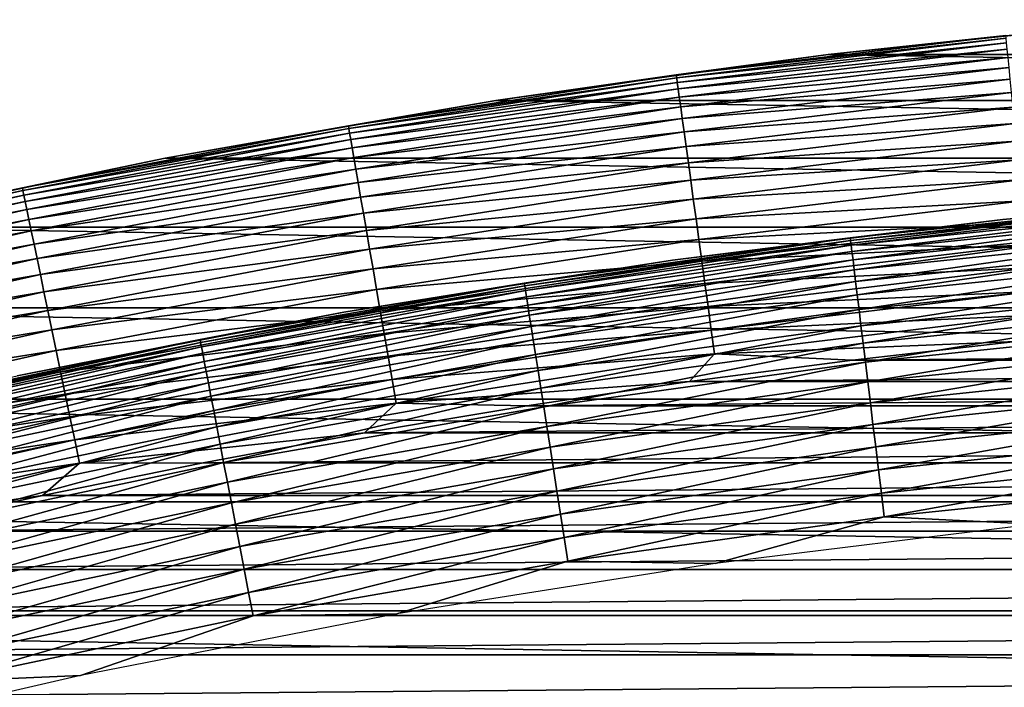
# Model space of a CAD drawing. Header units: millimetres. Extents: x -161 to 161, y -94 to 1149.
# Tile 537 of 656: x 68.53 to 71.75, y -28.1 to -25.92. Entities that reach past the tile are written whole.
import ezdxf

# ---------------------------------------------------------------- set-up
doc = ezdxf.new("R2010")
doc.units = ezdxf.units.MM
doc.header["$LTSCALE"] = 81.481481
for name, color, linetype in [('425', 7, 'CONTINUOUS'), ('426', 7, 'CONTINUOUS'), ('427', 7, 'CONTINUOUS'), ('429', 7, 'CONTINUOUS'), ('430', 7, 'CONTINUOUS')]:
    doc.layers.add(name, color=color, linetype=linetype)

msp = doc.modelspace()

# ---------------------------------------------------------------- linework, layer by layer
at = {"layer": '425', "linetype": 'CONTINUOUS'}
for points in [[(71.7868, -26.9685, -46.2096), (71.2531, -27.0294, -46.2096), (78.2132, -26.9685, -46.2096), (71.7868, -26.9685, -46.2096)], [(78.2132, -26.9685, -46.2096), (71.2531, -27.0294, -46.2096), (78.747, -27.0294, -46.2096), (78.2132, -26.9685, -46.2096)], [(71.2531, -27.0294, -46.2096), (70.7202, -27.0995, -46.2096), (78.747, -27.0294, -46.2096), (71.2531, -27.0294, -46.2096)], [(78.747, -27.0294, -46.2096), (70.7202, -27.0995, -46.2096), (79.2799, -27.0995, -46.2096), (78.747, -27.0294, -46.2096)], [(70.7202, -27.0995, -46.2096), (70.1886, -27.179, -46.2096), (79.2799, -27.0995, -46.2096), (70.7202, -27.0995, -46.2096)], [(79.2799, -27.0995, -46.2096), (70.1886, -27.179, -46.2096), (79.8114, -27.179, -46.2096), (79.2799, -27.0995, -46.2096)], [(70.1886, -27.179, -46.2096), (69.6589, -27.2675, -46.2096), (79.8114, -27.179, -46.2096), (70.1886, -27.179, -46.2096)], [(79.8114, -27.179, -46.2096), (69.6589, -27.2675, -46.2096), (80.3411, -27.2675, -46.2096), (79.8114, -27.179, -46.2096)], [(69.6589, -27.2675, -46.2096), (69.1315, -27.3652, -46.2096), (80.3411, -27.2675, -46.2096), (69.6589, -27.2675, -46.2096)], [(80.3411, -27.2675, -46.2096), (69.1315, -27.3652, -46.2096), (80.8685, -27.3652, -46.2096), (80.3411, -27.2675, -46.2096)], [(69.1315, -27.3652, -46.2096), (68.6069, -27.4719, -46.2096), (80.8685, -27.3652, -46.2096), (69.1315, -27.3652, -46.2096)], [(80.8685, -27.3652, -46.2096), (68.6069, -27.4719, -46.2096), (81.3932, -27.4719, -46.2096), (80.8685, -27.3652, -46.2096)], [(68.6069, -27.4719, -46.2096), (68.0837, -27.588, -46.2096), (81.3932, -27.4719, -46.2096), (68.6069, -27.4719, -46.2096)], [(81.3932, -27.4719, -46.2096), (68.0837, -27.588, -46.2096), (81.9163, -27.588, -46.2096), (81.3932, -27.4719, -46.2096)], [(68.0837, -27.588, -46.2096), (67.5618, -27.7134, -46.2096), (81.9163, -27.588, -46.2096), (68.0837, -27.588, -46.2096)], [(81.9163, -27.588, -46.2096), (67.5618, -27.7134, -46.2096), (82.4383, -27.7134, -46.2096), (81.9163, -27.588, -46.2096)], [(67.5618, -27.7134, -46.2096), (67.0416, -27.848, -46.2096), (82.4383, -27.7134, -46.2096), (67.5618, -27.7134, -46.2096)], [(82.4383, -27.7134, -46.2096), (67.0416, -27.848, -46.2096), (82.9584, -27.848, -46.2096), (82.4383, -27.7134, -46.2096)], [(67.0416, -27.848, -46.2096), (66.5236, -27.9916, -46.2096), (82.9584, -27.848, -46.2096), (67.0416, -27.848, -46.2096)], [(82.9584, -27.848, -46.2096), (66.5236, -27.9916, -46.2096), (83.4764, -27.9916, -46.2096), (82.9584, -27.848, -46.2096)], [(66.5236, -27.9916, -46.2096), (66.0083, -28.1442, -46.2096), (83.4764, -27.9916, -46.2096), (66.5236, -27.9916, -46.2096)], [(83.4764, -27.9916, -46.2096), (66.0083, -28.1442, -46.2096), (83.9917, -28.1442, -46.2096), (83.4764, -27.9916, -46.2096)]]:
    msp.add_3dface(points, dxfattribs=at)
at = {"layer": '426', "linetype": 'CONTINUOUS'}
for points in [[(72.2627, -25.9182, -66.2096), (78.8266, -26.0315, -66.2096), (71.1734, -26.0315, -66.2096), (72.2627, -25.9182, -66.2096)], [(71.1734, -26.0315, -66.2096), (79.9128, -26.1825, -66.2096), (70.0872, -26.1825, -66.2096), (71.1734, -26.0315, -66.2096)], [(78.8266, -26.0315, -66.2096), (79.9128, -26.1825, -66.2096), (71.1734, -26.0315, -66.2096), (78.8266, -26.0315, -66.2096)], [(70.0872, -26.1825, -66.2096), (80.9927, -26.3707, -66.2096), (69.0073, -26.3707, -66.2096), (70.0872, -26.1825, -66.2096)], [(79.9128, -26.1825, -66.2096), (80.9927, -26.3707, -66.2096), (70.0872, -26.1825, -66.2096), (79.9128, -26.1825, -66.2096)], [(69.0073, -26.3707, -66.2096), (82.0646, -26.596, -66.2096), (67.9354, -26.596, -66.2096), (69.0073, -26.3707, -66.2096)], [(80.9927, -26.3707, -66.2096), (82.0646, -26.596, -66.2096), (69.0073, -26.3707, -66.2096), (80.9927, -26.3707, -66.2096)], [(67.9354, -26.596, -66.2096), (83.1295, -26.8585, -66.2096), (66.8705, -26.8585, -66.2096), (67.9354, -26.596, -66.2096)], [(82.0646, -26.596, -66.2096), (83.1295, -26.8585, -66.2096), (67.9354, -26.596, -66.2096), (82.0646, -26.596, -66.2096)], [(66.8705, -26.8585, -66.2096), (84.1838, -27.1572, -66.2096), (65.8162, -27.1572, -66.2096), (66.8705, -26.8585, -66.2096)], [(83.1295, -26.8585, -66.2096), (84.1838, -27.1572, -66.2096), (66.8705, -26.8585, -66.2096), (83.1295, -26.8585, -66.2096)], [(65.8162, -27.1572, -66.2096), (85.227, -27.4923, -66.2096), (64.773, -27.4923, -66.2096), (65.8162, -27.1572, -66.2096)], [(84.1838, -27.1572, -66.2096), (85.227, -27.4923, -66.2096), (65.8162, -27.1572, -66.2096), (84.1838, -27.1572, -66.2096)], [(64.773, -27.4923, -66.2096), (86.2591, -27.8634, -66.2096), (63.7409, -27.8634, -66.2096), (64.773, -27.4923, -66.2096)], [(85.227, -27.4923, -66.2096), (86.2591, -27.8634, -66.2096), (64.773, -27.4923, -66.2096), (85.227, -27.4923, -66.2096)], [(63.7409, -27.8634, -66.2096), (87.2765, -28.2695, -66.2096), (62.7235, -28.2695, -66.2096), (63.7409, -27.8634, -66.2096)], [(86.2591, -27.8634, -66.2096), (87.2765, -28.2695, -66.2096), (63.7409, -27.8634, -66.2096), (86.2591, -27.8634, -66.2096)]]:
    msp.add_3dface(points, dxfattribs=at)
at = {"layer": '427', "linetype": 'CONTINUOUS'}
for points in [[(72.2631, -25.9182, -47.2096), (71.1734, -26.0315, -66.2096), (71.173, -26.0315, -47.2096), (72.2631, -25.9182, -47.2096)], [(72.2627, -25.9182, -66.2096), (71.1734, -26.0315, -66.2096), (72.2631, -25.9182, -47.2096), (72.2627, -25.9182, -66.2096)], [(71.1734, -26.0315, -66.2096), (70.0872, -26.1825, -66.2096), (71.173, -26.0315, -47.2096), (71.1734, -26.0315, -66.2096)], [(71.173, -26.0315, -47.2096), (70.0872, -26.1825, -66.2096), (70.0873, -26.1824, -47.2096), (71.173, -26.0315, -47.2096)], [(70.0872, -26.1825, -66.2096), (69.0073, -26.3707, -66.2096), (70.0873, -26.1824, -47.2096), (70.0872, -26.1825, -66.2096)], [(70.0873, -26.1824, -47.2096), (69.0073, -26.3707, -66.2096), (69.0076, -26.3706, -47.2096), (70.0873, -26.1824, -47.2096)], [(69.0076, -26.3706, -47.2096), (67.9354, -26.596, -66.2096), (67.935, -26.596, -47.2096), (69.0076, -26.3706, -47.2096)], [(69.0073, -26.3707, -66.2096), (67.9354, -26.596, -66.2096), (69.0076, -26.3706, -47.2096), (69.0073, -26.3707, -66.2096)]]:
    msp.add_3dface(points, dxfattribs=at)
at = {"layer": '429', "linetype": 'CONTINUOUS'}
for points in [[(72.2631, -25.9182, -47.2096), (71.173, -26.0315, -47.2096), (71.7534, -25.9694, -47.1325), (72.2631, -25.9182, -47.2096)], [(71.173, -26.0315, -47.2096), (70.6771, -26.0987, -47.1325), (71.7534, -25.9694, -47.1325), (71.173, -26.0315, -47.2096)], [(70.6771, -26.0987, -47.1325), (71.7544, -25.9785, -47.0544), (71.7534, -25.9694, -47.1325), (70.6771, -26.0987, -47.1325)], [(70.6784, -26.1077, -47.0544), (71.7544, -25.9785, -47.0544), (70.6771, -26.0987, -47.1325), (70.6784, -26.1077, -47.0544)], [(70.6784, -26.1077, -47.0544), (71.7559, -25.9937, -46.9773), (71.7544, -25.9785, -47.0544), (70.6784, -26.1077, -47.0544)], [(70.6804, -26.1228, -46.9773), (71.7559, -25.9937, -46.9773), (70.6784, -26.1077, -47.0544), (70.6804, -26.1228, -46.9773)], [(70.6804, -26.1228, -46.9773), (71.7581, -26.0148, -46.9017), (71.7559, -25.9937, -46.9773), (70.6804, -26.1228, -46.9773)], [(70.6833, -26.1438, -46.9017), (71.7581, -26.0148, -46.9017), (70.6804, -26.1228, -46.9773), (70.6833, -26.1438, -46.9017)], [(70.6833, -26.1438, -46.9017), (71.7609, -26.0418, -46.8279), (71.7581, -26.0148, -46.9017), (70.6833, -26.1438, -46.9017)], [(71.173, -26.0315, -47.2096), (70.0873, -26.1824, -47.2096), (70.6771, -26.0987, -47.1325), (71.173, -26.0315, -47.2096)], [(70.687, -26.1707, -46.8279), (71.7609, -26.0418, -46.8279), (70.6833, -26.1438, -46.9017), (70.687, -26.1707, -46.8279)], [(70.687, -26.1707, -46.8279), (71.7642, -26.0744, -46.7565), (71.7609, -26.0418, -46.8279), (70.687, -26.1707, -46.8279)], [(70.6915, -26.2032, -46.7565), (71.7642, -26.0744, -46.7565), (70.687, -26.1707, -46.8279), (70.6915, -26.2032, -46.7565)], [(70.6915, -26.2032, -46.7565), (71.7681, -26.1126, -46.6879), (71.7642, -26.0744, -46.7565), (70.6915, -26.2032, -46.7565)], [(70.0873, -26.1824, -47.2096), (69.6059, -26.2646, -47.1325), (70.6771, -26.0987, -47.1325), (70.0873, -26.1824, -47.2096)], [(69.6059, -26.2646, -47.1325), (70.6784, -26.1077, -47.0544), (70.6771, -26.0987, -47.1325), (69.6059, -26.2646, -47.1325)], [(69.6074, -26.2736, -47.0544), (70.6784, -26.1077, -47.0544), (69.6059, -26.2646, -47.1325), (69.6074, -26.2736, -47.0544)], [(69.6074, -26.2736, -47.0544), (70.6804, -26.1228, -46.9773), (70.6784, -26.1077, -47.0544), (69.6074, -26.2736, -47.0544)], [(70.6967, -26.2412, -46.6879), (71.7681, -26.1126, -46.6879), (70.6915, -26.2032, -46.7565), (70.6967, -26.2412, -46.6879)], [(70.6967, -26.2412, -46.6879), (71.7726, -26.1559, -46.6225), (71.7681, -26.1126, -46.6879), (70.6967, -26.2412, -46.6879)], [(69.61, -26.2886, -46.9773), (70.6804, -26.1228, -46.9773), (69.6074, -26.2736, -47.0544), (69.61, -26.2886, -46.9773)], [(69.61, -26.2886, -46.9773), (70.6833, -26.1438, -46.9017), (70.6804, -26.1228, -46.9773), (69.61, -26.2886, -46.9773)], [(69.6136, -26.3095, -46.9017), (70.6833, -26.1438, -46.9017), (69.61, -26.2886, -46.9773), (69.6136, -26.3095, -46.9017)], [(69.6136, -26.3095, -46.9017), (70.687, -26.1707, -46.8279), (70.6833, -26.1438, -46.9017), (69.6136, -26.3095, -46.9017)], [(69.6182, -26.3363, -46.8279), (70.687, -26.1707, -46.8279), (69.6136, -26.3095, -46.9017), (69.6182, -26.3363, -46.8279)], [(69.6182, -26.3363, -46.8279), (70.6915, -26.2032, -46.7565), (70.687, -26.1707, -46.8279), (69.6182, -26.3363, -46.8279)], [(70.7026, -26.2844, -46.6225), (71.7726, -26.1559, -46.6225), (70.6967, -26.2412, -46.6879), (70.7026, -26.2844, -46.6225)], [(70.7026, -26.2844, -46.6225), (71.7776, -26.2043, -46.5607), (71.7726, -26.1559, -46.6225), (70.7026, -26.2844, -46.6225)], [(70.0873, -26.1824, -47.2096), (69.0076, -26.3706, -47.2096), (69.6059, -26.2646, -47.1325), (70.0873, -26.1824, -47.2096)], [(69.6238, -26.3686, -46.7565), (70.6915, -26.2032, -46.7565), (69.6182, -26.3363, -46.8279), (69.6238, -26.3686, -46.7565)], [(69.6238, -26.3686, -46.7565), (70.6967, -26.2412, -46.6879), (70.6915, -26.2032, -46.7565), (69.6238, -26.3686, -46.7565)], [(70.7093, -26.3326, -46.5607), (71.7776, -26.2043, -46.5607), (70.7026, -26.2844, -46.6225), (70.7093, -26.3326, -46.5607)], [(70.7093, -26.3326, -46.5607), (71.783, -26.2573, -46.5029), (71.7776, -26.2043, -46.5607), (70.7093, -26.3326, -46.5607)], [(69.6303, -26.4064, -46.6879), (70.6967, -26.2412, -46.6879), (69.6238, -26.3686, -46.7565), (69.6303, -26.4064, -46.6879)], [(69.6303, -26.4064, -46.6879), (70.7026, -26.2844, -46.6225), (70.6967, -26.2412, -46.6879), (69.6303, -26.4064, -46.6879)], [(69.0076, -26.3706, -47.2096), (68.5409, -26.467, -47.1325), (69.6059, -26.2646, -47.1325), (69.0076, -26.3706, -47.2096)], [(68.5409, -26.467, -47.1325), (69.6074, -26.2736, -47.0544), (69.6059, -26.2646, -47.1325), (68.5409, -26.467, -47.1325)], [(68.5427, -26.4759, -47.0544), (69.6074, -26.2736, -47.0544), (68.5409, -26.467, -47.1325), (68.5427, -26.4759, -47.0544)], [(68.5427, -26.4759, -47.0544), (69.61, -26.2886, -46.9773), (69.6074, -26.2736, -47.0544), (68.5427, -26.4759, -47.0544)], [(70.7165, -26.3854, -46.5029), (71.783, -26.2573, -46.5029), (70.7093, -26.3326, -46.5607), (70.7165, -26.3854, -46.5029)], [(70.7165, -26.3854, -46.5029), (71.7889, -26.3147, -46.4496), (71.783, -26.2573, -46.5029), (70.7165, -26.3854, -46.5029)], [(68.5458, -26.4908, -46.9773), (69.61, -26.2886, -46.9773), (68.5427, -26.4759, -47.0544), (68.5458, -26.4908, -46.9773)], [(68.5458, -26.4908, -46.9773), (69.6136, -26.3095, -46.9017), (69.61, -26.2886, -46.9773), (68.5458, -26.4908, -46.9773)], [(68.5502, -26.5116, -46.9017), (69.6136, -26.3095, -46.9017), (68.5458, -26.4908, -46.9773), (68.5502, -26.5116, -46.9017)], [(68.5502, -26.5116, -46.9017), (69.6182, -26.3363, -46.8279), (69.6136, -26.3095, -46.9017), (68.5502, -26.5116, -46.9017)], [(69.6377, -26.4494, -46.6225), (70.7026, -26.2844, -46.6225), (69.6303, -26.4064, -46.6879), (69.6377, -26.4494, -46.6225)], [(69.6377, -26.4494, -46.6225), (70.7093, -26.3326, -46.5607), (70.7026, -26.2844, -46.6225), (69.6377, -26.4494, -46.6225)], [(68.5557, -26.5382, -46.8279), (69.6182, -26.3363, -46.8279), (68.5502, -26.5116, -46.9017), (68.5557, -26.5382, -46.8279)], [(68.5557, -26.5382, -46.8279), (69.6238, -26.3686, -46.7565), (69.6182, -26.3363, -46.8279), (68.5557, -26.5382, -46.8279)], [(69.646, -26.4973, -46.5607), (70.7093, -26.3326, -46.5607), (69.6377, -26.4494, -46.6225), (69.646, -26.4973, -46.5607)], [(69.646, -26.4973, -46.5607), (70.7165, -26.3854, -46.5029), (70.7093, -26.3326, -46.5607), (69.646, -26.4973, -46.5607)], [(70.7244, -26.4425, -46.4496), (71.7889, -26.3147, -46.4496), (70.7165, -26.3854, -46.5029), (70.7244, -26.4425, -46.4496)], [(70.7244, -26.4425, -46.4496), (71.7952, -26.3761, -46.4009), (71.7889, -26.3147, -46.4496), (70.7244, -26.4425, -46.4496)], [(69.0076, -26.3706, -47.2096), (67.935, -26.596, -47.2096), (68.5409, -26.467, -47.1325), (69.0076, -26.3706, -47.2096)], [(68.5624, -26.5703, -46.7565), (69.6238, -26.3686, -46.7565), (68.5557, -26.5382, -46.8279), (68.5624, -26.5703, -46.7565)], [(68.5624, -26.5703, -46.7565), (69.6303, -26.4064, -46.6879), (69.6238, -26.3686, -46.7565), (68.5624, -26.5703, -46.7565)], [(68.5702, -26.6079, -46.6879), (69.6303, -26.4064, -46.6879), (68.5624, -26.5703, -46.7565), (68.5702, -26.6079, -46.6879)], [(68.5702, -26.6079, -46.6879), (69.6377, -26.4494, -46.6225), (69.6303, -26.4064, -46.6879), (68.5702, -26.6079, -46.6879)], [(69.655, -26.5498, -46.5029), (70.7165, -26.3854, -46.5029), (69.646, -26.4973, -46.5607), (69.655, -26.5498, -46.5029)], [(69.655, -26.5498, -46.5029), (70.7244, -26.4425, -46.4496), (70.7165, -26.3854, -46.5029), (69.655, -26.5498, -46.5029)], [(70.7328, -26.5037, -46.4009), (71.7952, -26.3761, -46.4009), (70.7244, -26.4425, -46.4496), (70.7328, -26.5037, -46.4009)], [(70.7328, -26.5037, -46.4009), (71.8019, -26.4411, -46.3572), (71.7952, -26.3761, -46.4009), (70.7328, -26.5037, -46.4009)], [(67.935, -26.596, -47.2096), (67.4834, -26.7056, -47.1325), (68.5409, -26.467, -47.1325), (67.935, -26.596, -47.2096)], [(67.4834, -26.7056, -47.1325), (68.5427, -26.4759, -47.0544), (68.5409, -26.467, -47.1325), (67.4834, -26.7056, -47.1325)], [(68.579, -26.6506, -46.6225), (69.6377, -26.4494, -46.6225), (68.5702, -26.6079, -46.6879), (68.579, -26.6506, -46.6225)], [(68.579, -26.6506, -46.6225), (69.646, -26.4973, -46.5607), (69.6377, -26.4494, -46.6225), (68.579, -26.6506, -46.6225)], [(69.6648, -26.6066, -46.4496), (70.7244, -26.4425, -46.4496), (69.655, -26.5498, -46.5029), (69.6648, -26.6066, -46.4496)], [(69.6648, -26.6066, -46.4496), (70.7328, -26.5037, -46.4009), (70.7244, -26.4425, -46.4496), (69.6648, -26.6066, -46.4496)], [(70.7417, -26.5684, -46.3572), (71.8019, -26.4411, -46.3572), (70.7328, -26.5037, -46.4009), (70.7417, -26.5684, -46.3572)], [(70.7417, -26.5684, -46.3572), (71.8089, -26.5093, -46.3187), (71.8019, -26.4411, -46.3572), (70.7417, -26.5684, -46.3572)], [(67.4856, -26.7145, -47.0544), (68.5427, -26.4759, -47.0544), (67.4834, -26.7056, -47.1325), (67.4856, -26.7145, -47.0544)], [(67.4856, -26.7145, -47.0544), (68.5458, -26.4908, -46.9773), (68.5427, -26.4759, -47.0544), (67.4856, -26.7145, -47.0544)], [(67.4892, -26.7293, -46.9773), (68.5458, -26.4908, -46.9773), (67.4856, -26.7145, -47.0544), (67.4892, -26.7293, -46.9773)], [(67.4892, -26.7293, -46.9773), (68.5502, -26.5116, -46.9017), (68.5458, -26.4908, -46.9773), (67.4892, -26.7293, -46.9773)], [(68.5889, -26.6982, -46.5607), (69.646, -26.4973, -46.5607), (68.579, -26.6506, -46.6225), (68.5889, -26.6982, -46.5607)], [(68.5889, -26.6982, -46.5607), (69.655, -26.5498, -46.5029), (69.646, -26.4973, -46.5607), (68.5889, -26.6982, -46.5607)], [(69.6753, -26.6674, -46.4009), (70.7328, -26.5037, -46.4009), (69.6648, -26.6066, -46.4496), (69.6753, -26.6674, -46.4009)], [(69.6753, -26.6674, -46.4009), (70.7417, -26.5684, -46.3572), (70.7328, -26.5037, -46.4009), (69.6753, -26.6674, -46.4009)], [(67.4942, -26.7499, -46.9017), (68.5502, -26.5116, -46.9017), (67.4892, -26.7293, -46.9773), (67.4942, -26.7499, -46.9017)], [(67.4942, -26.7499, -46.9017), (68.5557, -26.5382, -46.8279), (68.5502, -26.5116, -46.9017), (67.4942, -26.7499, -46.9017)], [(70.751, -26.6363, -46.3187), (71.8089, -26.5093, -46.3187), (70.7417, -26.5684, -46.3572), (70.751, -26.6363, -46.3187)], [(70.751, -26.6363, -46.3187), (71.8162, -26.5802, -46.2858), (71.8089, -26.5093, -46.3187), (70.751, -26.6363, -46.3187)], [(67.5007, -26.7763, -46.8279), (68.5557, -26.5382, -46.8279), (67.4942, -26.7499, -46.9017), (67.5007, -26.7763, -46.8279)], [(67.5007, -26.7763, -46.8279), (68.5624, -26.5703, -46.7565), (68.5557, -26.5382, -46.8279), (67.5007, -26.7763, -46.8279)], [(68.5998, -26.7504, -46.5029), (69.655, -26.5498, -46.5029), (68.5889, -26.6982, -46.5607), (68.5998, -26.7504, -46.5029)], [(68.5998, -26.7504, -46.5029), (69.6648, -26.6066, -46.4496), (69.655, -26.5498, -46.5029), (68.5998, -26.7504, -46.5029)], [(67.5084, -26.8082, -46.7565), (68.5624, -26.5703, -46.7565), (67.5007, -26.7763, -46.8279), (67.5084, -26.8082, -46.7565)], [(67.5084, -26.8082, -46.7565), (68.5702, -26.6079, -46.6879), (68.5624, -26.5703, -46.7565), (67.5084, -26.8082, -46.7565)], [(69.6864, -26.7318, -46.3572), (70.7417, -26.5684, -46.3572), (69.6753, -26.6674, -46.4009), (69.6864, -26.7318, -46.3572)], [(69.6864, -26.7318, -46.3572), (70.751, -26.6363, -46.3187), (70.7417, -26.5684, -46.3572), (69.6864, -26.7318, -46.3572)], [(70.7607, -26.707, -46.2858), (71.8162, -26.5802, -46.2858), (70.751, -26.6363, -46.3187), (70.7607, -26.707, -46.2858)], [(70.7607, -26.707, -46.2858), (71.8238, -26.6536, -46.2586), (71.8162, -26.5802, -46.2858), (70.7607, -26.707, -46.2858)], [(67.5175, -26.8454, -46.6879), (68.5702, -26.6079, -46.6879), (67.5084, -26.8082, -46.7565), (67.5175, -26.8454, -46.6879)], [(67.5175, -26.8454, -46.6879), (68.579, -26.6506, -46.6225), (68.5702, -26.6079, -46.6879), (67.5175, -26.8454, -46.6879)], [(68.6115, -26.8068, -46.4496), (69.6648, -26.6066, -46.4496), (68.5998, -26.7504, -46.5029), (68.6115, -26.8068, -46.4496)], [(68.6115, -26.8068, -46.4496), (69.6753, -26.6674, -46.4009), (69.6648, -26.6066, -46.4496), (68.6115, -26.8068, -46.4496)], [(67.5278, -26.8878, -46.6225), (68.579, -26.6506, -46.6225), (67.5175, -26.8454, -46.6879), (67.5278, -26.8878, -46.6225)], [(67.5278, -26.8878, -46.6225), (68.5889, -26.6982, -46.5607), (68.579, -26.6506, -46.6225), (67.5278, -26.8878, -46.6225)], [(69.6981, -26.7994, -46.3187), (70.751, -26.6363, -46.3187), (69.6864, -26.7318, -46.3572), (69.6981, -26.7994, -46.3187)], [(69.6981, -26.7994, -46.3187), (70.7607, -26.707, -46.2858), (70.751, -26.6363, -46.3187), (69.6981, -26.7994, -46.3187)], [(70.7708, -26.78, -46.2586), (71.8238, -26.6536, -46.2586), (70.7607, -26.707, -46.2858), (70.7708, -26.78, -46.2586)], [(70.7708, -26.78, -46.2586), (71.8315, -26.7288, -46.2372), (71.8238, -26.6536, -46.2586), (70.7708, -26.78, -46.2586)], [(68.624, -26.8672, -46.4009), (69.6753, -26.6674, -46.4009), (68.6115, -26.8068, -46.4496), (68.624, -26.8672, -46.4009)], [(68.624, -26.8672, -46.4009), (69.6864, -26.7318, -46.3572), (69.6753, -26.6674, -46.4009), (68.624, -26.8672, -46.4009)], [(67.5393, -26.935, -46.5607), (68.5889, -26.6982, -46.5607), (67.5278, -26.8878, -46.6225), (67.5393, -26.935, -46.5607)], [(67.5393, -26.935, -46.5607), (68.5998, -26.7504, -46.5029), (68.5889, -26.6982, -46.5607), (67.5393, -26.935, -46.5607)], [(69.7102, -26.8697, -46.2858), (70.7607, -26.707, -46.2858), (69.6981, -26.7994, -46.3187), (69.7102, -26.8697, -46.2858)], [(69.7102, -26.8697, -46.2858), (70.7708, -26.78, -46.2586), (70.7607, -26.707, -46.2858), (69.7102, -26.8697, -46.2858)], [(67.552, -26.9868, -46.5029), (68.5998, -26.7504, -46.5029), (67.5393, -26.935, -46.5607), (67.552, -26.9868, -46.5029)], [(67.552, -26.9868, -46.5029), (68.6115, -26.8068, -46.4496), (68.5998, -26.7504, -46.5029), (67.552, -26.9868, -46.5029)], [(68.6373, -26.9312, -46.3572), (69.6864, -26.7318, -46.3572), (68.624, -26.8672, -46.4009), (68.6373, -26.9312, -46.3572)], [(68.6373, -26.9312, -46.3572), (69.6981, -26.7994, -46.3187), (69.6864, -26.7318, -46.3572), (68.6373, -26.9312, -46.3572)], [(70.7811, -26.855, -46.2372), (71.8315, -26.7288, -46.2372), (70.7708, -26.78, -46.2586), (70.7811, -26.855, -46.2372)], [(70.7811, -26.855, -46.2372), (71.8394, -26.8055, -46.2219), (71.8315, -26.7288, -46.2372), (70.7811, -26.855, -46.2372)], [(69.7227, -26.9424, -46.2586), (70.7708, -26.78, -46.2586), (69.7102, -26.8697, -46.2858), (69.7227, -26.9424, -46.2586)], [(69.7227, -26.9424, -46.2586), (70.7811, -26.855, -46.2372), (70.7708, -26.78, -46.2586), (69.7227, -26.9424, -46.2586)], [(67.5656, -27.0429, -46.4496), (68.6115, -26.8068, -46.4496), (67.552, -26.9868, -46.5029), (67.5656, -27.0429, -46.4496)], [(67.5656, -27.0429, -46.4496), (68.624, -26.8672, -46.4009), (68.6115, -26.8068, -46.4496), (67.5656, -27.0429, -46.4496)], [(68.6513, -26.9983, -46.3187), (69.6981, -26.7994, -46.3187), (68.6373, -26.9312, -46.3572), (68.6513, -26.9983, -46.3187)], [(68.6513, -26.9983, -46.3187), (69.7102, -26.8697, -46.2858), (69.6981, -26.7994, -46.3187), (68.6513, -26.9983, -46.3187)], [(70.7916, -26.9314, -46.2219), (71.8394, -26.8055, -46.2219), (70.7811, -26.855, -46.2372), (70.7916, -26.9314, -46.2219)], [(70.7916, -26.9314, -46.2219), (71.8474, -26.8832, -46.2126), (71.8394, -26.8055, -46.2219), (70.7916, -26.9314, -46.2219)], [(69.7356, -27.0169, -46.2372), (70.7811, -26.855, -46.2372), (69.7227, -26.9424, -46.2586), (69.7356, -27.0169, -46.2372)], [(69.7356, -27.0169, -46.2372), (70.7916, -26.9314, -46.2219), (70.7811, -26.855, -46.2372), (69.7356, -27.0169, -46.2372)], [(67.5802, -27.1028, -46.4009), (68.624, -26.8672, -46.4009), (67.5656, -27.0429, -46.4496), (67.5802, -27.1028, -46.4009)], [(67.5802, -27.1028, -46.4009), (68.6373, -26.9312, -46.3572), (68.624, -26.8672, -46.4009), (67.5802, -27.1028, -46.4009)], [(68.6658, -27.0682, -46.2858), (69.7102, -26.8697, -46.2858), (68.6513, -26.9983, -46.3187), (68.6658, -27.0682, -46.2858)], [(68.6658, -27.0682, -46.2858), (69.7227, -26.9424, -46.2586), (69.7102, -26.8697, -46.2858), (68.6658, -27.0682, -46.2858)], [(70.8022, -27.0087, -46.2126), (71.8474, -26.8832, -46.2126), (70.7916, -26.9314, -46.2219), (70.8022, -27.0087, -46.2126)], [(70.8022, -27.0087, -46.2126), (71.7868, -26.9685, -46.2096), (71.8474, -26.8832, -46.2126), (70.8022, -27.0087, -46.2126)], [(67.5957, -27.1663, -46.3572), (68.6373, -26.9312, -46.3572), (67.5802, -27.1028, -46.4009), (67.5957, -27.1663, -46.3572)], [(67.5957, -27.1663, -46.3572), (68.6513, -26.9983, -46.3187), (68.6373, -26.9312, -46.3572), (67.5957, -27.1663, -46.3572)], [(68.6808, -27.1404, -46.2586), (69.7227, -26.9424, -46.2586), (68.6658, -27.0682, -46.2858), (68.6808, -27.1404, -46.2586)], [(68.6808, -27.1404, -46.2586), (69.7356, -27.0169, -46.2372), (69.7227, -26.9424, -46.2586), (68.6808, -27.1404, -46.2586)], [(69.7487, -27.0929, -46.2219), (70.7916, -26.9314, -46.2219), (69.7356, -27.0169, -46.2372), (69.7487, -27.0929, -46.2219)], [(69.7487, -27.0929, -46.2219), (70.8022, -27.0087, -46.2126), (70.7916, -26.9314, -46.2219), (69.7487, -27.0929, -46.2219)], [(71.2531, -27.0294, -46.2096), (71.7868, -26.9685, -46.2096), (70.8022, -27.0087, -46.2126), (71.2531, -27.0294, -46.2096)], [(67.6119, -27.2329, -46.3187), (68.6513, -26.9983, -46.3187), (67.5957, -27.1663, -46.3572), (67.6119, -27.2329, -46.3187)], [(67.6119, -27.2329, -46.3187), (68.6658, -27.0682, -46.2858), (68.6513, -26.9983, -46.3187), (67.6119, -27.2329, -46.3187)], [(68.6962, -27.2145, -46.2372), (69.7356, -27.0169, -46.2372), (68.6808, -27.1404, -46.2586), (68.6962, -27.2145, -46.2372)], [(68.6962, -27.2145, -46.2372), (69.7487, -27.0929, -46.2219), (69.7356, -27.0169, -46.2372), (68.6962, -27.2145, -46.2372)], [(69.7619, -27.1698, -46.2126), (70.8022, -27.0087, -46.2126), (69.7487, -27.0929, -46.2219), (69.7619, -27.1698, -46.2126)], [(69.7619, -27.1698, -46.2126), (70.7202, -27.0995, -46.2096), (70.8022, -27.0087, -46.2126), (69.7619, -27.1698, -46.2126)], [(70.7202, -27.0995, -46.2096), (71.2531, -27.0294, -46.2096), (70.8022, -27.0087, -46.2126), (70.7202, -27.0995, -46.2096)], [(67.6288, -27.3022, -46.2858), (68.6658, -27.0682, -46.2858), (67.6119, -27.2329, -46.3187), (67.6288, -27.3022, -46.2858)], [(67.6288, -27.3022, -46.2858), (68.6808, -27.1404, -46.2586), (68.6658, -27.0682, -46.2858), (67.6288, -27.3022, -46.2858)], [(68.7119, -27.2899, -46.2219), (69.7487, -27.0929, -46.2219), (68.6962, -27.2145, -46.2372), (68.7119, -27.2899, -46.2219)], [(68.7119, -27.2899, -46.2219), (69.7619, -27.1698, -46.2126), (69.7487, -27.0929, -46.2219), (68.7119, -27.2899, -46.2219)], [(70.1886, -27.179, -46.2096), (70.7202, -27.0995, -46.2096), (69.7619, -27.1698, -46.2126), (70.1886, -27.179, -46.2096)], [(67.6463, -27.3739, -46.2586), (68.6808, -27.1404, -46.2586), (67.6288, -27.3022, -46.2858), (67.6463, -27.3739, -46.2586)], [(67.6463, -27.3739, -46.2586), (68.6962, -27.2145, -46.2372), (68.6808, -27.1404, -46.2586), (67.6463, -27.3739, -46.2586)], [(68.7278, -27.3663, -46.2126), (69.7619, -27.1698, -46.2126), (68.7119, -27.2899, -46.2219), (68.7278, -27.3663, -46.2126)], [(68.7278, -27.3663, -46.2126), (69.6589, -27.2675, -46.2096), (69.7619, -27.1698, -46.2126), (68.7278, -27.3663, -46.2126)], [(69.6589, -27.2675, -46.2096), (70.1886, -27.179, -46.2096), (69.7619, -27.1698, -46.2126), (69.6589, -27.2675, -46.2096)], [(67.6642, -27.4474, -46.2372), (68.6962, -27.2145, -46.2372), (67.6463, -27.3739, -46.2586), (67.6642, -27.4474, -46.2372)], [(67.6642, -27.4474, -46.2372), (68.7119, -27.2899, -46.2219), (68.6962, -27.2145, -46.2372), (67.6642, -27.4474, -46.2372)], [(69.1315, -27.3652, -46.2096), (69.6589, -27.2675, -46.2096), (68.7278, -27.3663, -46.2126), (69.1315, -27.3652, -46.2096)], [(67.6824, -27.5223, -46.2219), (68.7119, -27.2899, -46.2219), (67.6642, -27.4474, -46.2372), (67.6824, -27.5223, -46.2219)], [(67.6824, -27.5223, -46.2219), (68.7278, -27.3663, -46.2126), (68.7119, -27.2899, -46.2219), (67.6824, -27.5223, -46.2219)], [(67.7009, -27.5981, -46.2126), (68.7278, -27.3663, -46.2126), (67.6824, -27.5223, -46.2219), (67.7009, -27.5981, -46.2126)], [(67.7009, -27.5981, -46.2126), (68.6069, -27.4719, -46.2096), (68.7278, -27.3663, -46.2126), (67.7009, -27.5981, -46.2126)], [(68.6069, -27.4719, -46.2096), (69.1315, -27.3652, -46.2096), (68.7278, -27.3663, -46.2126), (68.6069, -27.4719, -46.2096)], [(68.0837, -27.588, -46.2096), (68.6069, -27.4719, -46.2096), (67.7009, -27.5981, -46.2126), (68.0837, -27.588, -46.2096)]]:
    msp.add_3dface(points, dxfattribs=at)
at = {"layer": '430', "color": 7, "linetype": 'CONTINUOUS', "true_color": 0xaaaaaa}
for points in [[(72.8271, -26.4759, -47.8096), (72.3151, -26.5189, -47.7325), (71.7439, -26.5706, -47.8096), (72.8271, -26.4759, -47.8096)], [(72.3151, -26.5189, -47.7325), (71.2456, -26.6301, -47.7325), (71.7439, -26.5706, -47.8096), (72.3151, -26.5189, -47.7325)], [(71.2456, -26.6301, -47.7325), (72.3151, -26.5189, -47.7325), (71.2467, -26.6391, -47.6544), (71.2456, -26.6301, -47.7325)], [(71.2467, -26.6391, -47.6544), (72.3151, -26.5189, -47.7325), (72.3159, -26.528, -47.6544), (71.2467, -26.6391, -47.6544)], [(71.2467, -26.6391, -47.6544), (72.3159, -26.528, -47.6544), (71.2486, -26.6543, -47.5773), (71.2467, -26.6391, -47.6544)], [(71.2486, -26.6543, -47.5773), (72.3159, -26.528, -47.6544), (72.3172, -26.5432, -47.5773), (71.2486, -26.6543, -47.5773)], [(71.2486, -26.6543, -47.5773), (72.3172, -26.5432, -47.5773), (71.2511, -26.6753, -47.5017), (71.2486, -26.6543, -47.5773)], [(71.2511, -26.6753, -47.5017), (72.3172, -26.5432, -47.5773), (72.319, -26.5643, -47.5017), (71.2511, -26.6753, -47.5017)], [(71.2511, -26.6753, -47.5017), (72.319, -26.5643, -47.5017), (71.2544, -26.7023, -47.4279), (71.2511, -26.6753, -47.5017)], [(71.2544, -26.7023, -47.4279), (72.319, -26.5643, -47.5017), (72.3214, -26.5914, -47.4279), (71.2544, -26.7023, -47.4279)], [(71.7439, -26.5706, -47.8096), (71.2456, -26.6301, -47.7325), (70.6648, -26.7031, -47.8096), (71.7439, -26.5706, -47.8096)], [(71.2544, -26.7023, -47.4279), (72.3214, -26.5914, -47.4279), (71.2584, -26.7349, -47.3565), (71.2544, -26.7023, -47.4279)], [(71.2584, -26.7349, -47.3565), (72.3214, -26.5914, -47.4279), (72.3242, -26.6241, -47.3565), (71.2584, -26.7349, -47.3565)], [(71.2456, -26.6301, -47.7325), (70.1806, -26.7781, -47.7325), (70.6648, -26.7031, -47.8096), (71.2456, -26.6301, -47.7325)], [(70.1806, -26.7781, -47.7325), (71.2456, -26.6301, -47.7325), (70.1821, -26.7871, -47.6544), (70.1806, -26.7781, -47.7325)], [(70.1821, -26.7871, -47.6544), (71.2456, -26.6301, -47.7325), (71.2467, -26.6391, -47.6544), (70.1821, -26.7871, -47.6544)], [(71.2584, -26.7349, -47.3565), (72.3242, -26.6241, -47.3565), (71.263, -26.7729, -47.2879), (71.2584, -26.7349, -47.3565)], [(71.263, -26.7729, -47.2879), (72.3242, -26.6241, -47.3565), (72.3275, -26.6623, -47.2879), (71.263, -26.7729, -47.2879)], [(70.1821, -26.7871, -47.6544), (71.2467, -26.6391, -47.6544), (70.1844, -26.8022, -47.5773), (70.1821, -26.7871, -47.6544)], [(70.1844, -26.8022, -47.5773), (71.2467, -26.6391, -47.6544), (71.2486, -26.6543, -47.5773), (70.1844, -26.8022, -47.5773)], [(70.1844, -26.8022, -47.5773), (71.2486, -26.6543, -47.5773), (70.1877, -26.8231, -47.5017), (70.1844, -26.8022, -47.5773)], [(70.1877, -26.8231, -47.5017), (71.2486, -26.6543, -47.5773), (71.2511, -26.6753, -47.5017), (70.1877, -26.8231, -47.5017)], [(71.263, -26.7729, -47.2879), (72.3275, -26.6623, -47.2879), (71.2682, -26.8162, -47.2225), (71.263, -26.7729, -47.2879)], [(71.2682, -26.8162, -47.2225), (72.3275, -26.6623, -47.2879), (72.3313, -26.7057, -47.2225), (71.2682, -26.8162, -47.2225)], [(70.1877, -26.8231, -47.5017), (71.2511, -26.6753, -47.5017), (70.1919, -26.8499, -47.4279), (70.1877, -26.8231, -47.5017)], [(70.1919, -26.8499, -47.4279), (71.2511, -26.6753, -47.5017), (71.2544, -26.7023, -47.4279), (70.1919, -26.8499, -47.4279)], [(70.6648, -26.7031, -47.8096), (70.1806, -26.7781, -47.7325), (69.5909, -26.8732, -47.8096), (70.6648, -26.7031, -47.8096)], [(70.1919, -26.8499, -47.4279), (71.2544, -26.7023, -47.4279), (70.197, -26.8824, -47.3565), (70.1919, -26.8499, -47.4279)], [(70.197, -26.8824, -47.3565), (71.2544, -26.7023, -47.4279), (71.2584, -26.7349, -47.3565), (70.197, -26.8824, -47.3565)], [(71.2682, -26.8162, -47.2225), (72.3313, -26.7057, -47.2225), (71.2741, -26.8645, -47.1607), (71.2682, -26.8162, -47.2225)], [(71.2741, -26.8645, -47.1607), (72.3313, -26.7057, -47.2225), (72.3355, -26.7541, -47.1607), (71.2741, -26.8645, -47.1607)], [(70.197, -26.8824, -47.3565), (71.2584, -26.7349, -47.3565), (70.2029, -26.9202, -47.2879), (70.197, -26.8824, -47.3565)], [(70.2029, -26.9202, -47.2879), (71.2584, -26.7349, -47.3565), (71.263, -26.7729, -47.2879), (70.2029, -26.9202, -47.2879)], [(71.2741, -26.8645, -47.1607), (72.3355, -26.7541, -47.1607), (71.2805, -26.9174, -47.1029), (71.2741, -26.8645, -47.1607)], [(71.2805, -26.9174, -47.1029), (72.3355, -26.7541, -47.1607), (72.3401, -26.8073, -47.1029), (71.2805, -26.9174, -47.1029)], [(70.1806, -26.7781, -47.7325), (69.1214, -26.9628, -47.7325), (69.5909, -26.8732, -47.8096), (70.1806, -26.7781, -47.7325)], [(69.1214, -26.9628, -47.7325), (70.1806, -26.7781, -47.7325), (69.1231, -26.9717, -47.6544), (69.1214, -26.9628, -47.7325)], [(69.1231, -26.9717, -47.6544), (70.1806, -26.7781, -47.7325), (70.1821, -26.7871, -47.6544), (69.1231, -26.9717, -47.6544)], [(69.1231, -26.9717, -47.6544), (70.1821, -26.7871, -47.6544), (69.126, -26.9867, -47.5773), (69.1231, -26.9717, -47.6544)], [(69.126, -26.9867, -47.5773), (70.1821, -26.7871, -47.6544), (70.1844, -26.8022, -47.5773), (69.126, -26.9867, -47.5773)], [(70.2029, -26.9202, -47.2879), (71.263, -26.7729, -47.2879), (70.2097, -26.9633, -47.2225), (70.2029, -26.9202, -47.2879)], [(70.2097, -26.9633, -47.2225), (71.263, -26.7729, -47.2879), (71.2682, -26.8162, -47.2225), (70.2097, -26.9633, -47.2225)], [(69.126, -26.9867, -47.5773), (70.1844, -26.8022, -47.5773), (69.13, -27.0075, -47.5017), (69.126, -26.9867, -47.5773)], [(69.13, -27.0075, -47.5017), (70.1844, -26.8022, -47.5773), (70.1877, -26.8231, -47.5017), (69.13, -27.0075, -47.5017)], [(69.13, -27.0075, -47.5017), (70.1877, -26.8231, -47.5017), (69.1351, -27.0342, -47.4279), (69.13, -27.0075, -47.5017)], [(69.1351, -27.0342, -47.4279), (70.1877, -26.8231, -47.5017), (70.1919, -26.8499, -47.4279), (69.1351, -27.0342, -47.4279)], [(70.2097, -26.9633, -47.2225), (71.2682, -26.8162, -47.2225), (70.2172, -27.0113, -47.1607), (70.2097, -26.9633, -47.2225)], [(70.2172, -27.0113, -47.1607), (71.2682, -26.8162, -47.2225), (71.2741, -26.8645, -47.1607), (70.2172, -27.0113, -47.1607)], [(71.2805, -26.9174, -47.1029), (72.3401, -26.8073, -47.1029), (71.2875, -26.9746, -47.0496), (71.2805, -26.9174, -47.1029)], [(71.2875, -26.9746, -47.0496), (72.3401, -26.8073, -47.1029), (72.345, -26.8647, -47.0496), (71.2875, -26.9746, -47.0496)], [(69.1351, -27.0342, -47.4279), (70.1919, -26.8499, -47.4279), (69.1413, -27.0664, -47.3565), (69.1351, -27.0342, -47.4279)], [(69.1413, -27.0664, -47.3565), (70.1919, -26.8499, -47.4279), (70.197, -26.8824, -47.3565), (69.1413, -27.0664, -47.3565)], [(69.5909, -26.8732, -47.8096), (69.1214, -26.9628, -47.7325), (68.5236, -27.0807, -47.8096), (69.5909, -26.8732, -47.8096)], [(69.1413, -27.0664, -47.3565), (70.197, -26.8824, -47.3565), (69.1485, -27.1041, -47.2879), (69.1413, -27.0664, -47.3565)], [(69.1485, -27.1041, -47.2879), (70.197, -26.8824, -47.3565), (70.2029, -26.9202, -47.2879), (69.1485, -27.1041, -47.2879)], [(70.2172, -27.0113, -47.1607), (71.2741, -26.8645, -47.1607), (70.2254, -27.064, -47.1029), (70.2172, -27.0113, -47.1607)], [(70.2254, -27.064, -47.1029), (71.2741, -26.8645, -47.1607), (71.2805, -26.9174, -47.1029), (70.2254, -27.064, -47.1029)], [(71.2875, -26.9746, -47.0496), (72.345, -26.8647, -47.0496), (71.2949, -27.0359, -47.0009), (71.2875, -26.9746, -47.0496)], [(71.2949, -27.0359, -47.0009), (72.345, -26.8647, -47.0496), (72.3504, -26.9262, -47.0009), (71.2949, -27.0359, -47.0009)], [(69.1485, -27.1041, -47.2879), (70.2029, -26.9202, -47.2879), (69.1568, -27.1469, -47.2225), (69.1485, -27.1041, -47.2879)], [(69.1568, -27.1469, -47.2225), (70.2029, -26.9202, -47.2879), (70.2097, -26.9633, -47.2225), (69.1568, -27.1469, -47.2225)], [(70.2254, -27.064, -47.1029), (71.2805, -26.9174, -47.1029), (70.2343, -27.121, -47.0496), (70.2254, -27.064, -47.1029)], [(70.2343, -27.121, -47.0496), (71.2805, -26.9174, -47.1029), (71.2875, -26.9746, -47.0496), (70.2343, -27.121, -47.0496)], [(71.2949, -27.0359, -47.0009), (72.3504, -26.9262, -47.0009), (71.3028, -27.1007, -46.9572), (71.2949, -27.0359, -47.0009)], [(71.3028, -27.1007, -46.9572), (72.3504, -26.9262, -47.0009), (72.356, -26.9913, -46.9572), (71.3028, -27.1007, -46.9572)], [(69.1214, -26.9628, -47.7325), (68.0691, -27.1839, -47.7325), (68.5236, -27.0807, -47.8096), (69.1214, -26.9628, -47.7325)], [(68.0691, -27.1839, -47.7325), (69.1214, -26.9628, -47.7325), (68.0712, -27.1928, -47.6544), (68.0691, -27.1839, -47.7325)], [(68.0712, -27.1928, -47.6544), (69.1214, -26.9628, -47.7325), (69.1231, -26.9717, -47.6544), (68.0712, -27.1928, -47.6544)], [(68.0712, -27.1928, -47.6544), (69.1231, -26.9717, -47.6544), (68.0746, -27.2076, -47.5773), (68.0712, -27.1928, -47.6544)], [(68.0746, -27.2076, -47.5773), (69.1231, -26.9717, -47.6544), (69.126, -26.9867, -47.5773), (68.0746, -27.2076, -47.5773)], [(69.1568, -27.1469, -47.2225), (70.2097, -26.9633, -47.2225), (69.1659, -27.1946, -47.1607), (69.1568, -27.1469, -47.2225)], [(69.1659, -27.1946, -47.1607), (70.2097, -26.9633, -47.2225), (70.2172, -27.0113, -47.1607), (69.1659, -27.1946, -47.1607)], [(70.2343, -27.121, -47.0496), (71.2875, -26.9746, -47.0496), (70.2439, -27.182, -47.0009), (70.2343, -27.121, -47.0496)], [(70.2439, -27.182, -47.0009), (71.2875, -26.9746, -47.0496), (71.2949, -27.0359, -47.0009), (70.2439, -27.182, -47.0009)], [(68.0746, -27.2076, -47.5773), (69.126, -26.9867, -47.5773), (68.0793, -27.2284, -47.5017), (68.0746, -27.2076, -47.5773)], [(68.0793, -27.2284, -47.5017), (69.126, -26.9867, -47.5773), (69.13, -27.0075, -47.5017), (68.0793, -27.2284, -47.5017)], [(68.0793, -27.2284, -47.5017), (69.13, -27.0075, -47.5017), (68.0853, -27.2548, -47.4279), (68.0793, -27.2284, -47.5017)], [(68.0853, -27.2548, -47.4279), (69.13, -27.0075, -47.5017), (69.1351, -27.0342, -47.4279), (68.0853, -27.2548, -47.4279)], [(69.1659, -27.1946, -47.1607), (70.2172, -27.0113, -47.1607), (69.176, -27.247, -47.1029), (69.1659, -27.1946, -47.1607)], [(69.176, -27.247, -47.1029), (70.2172, -27.0113, -47.1607), (70.2254, -27.064, -47.1029), (69.176, -27.247, -47.1029)], [(71.3028, -27.1007, -46.9572), (72.356, -26.9913, -46.9572), (71.3111, -27.1688, -46.9187), (71.3028, -27.1007, -46.9572)], [(71.3111, -27.1688, -46.9187), (72.356, -26.9913, -46.9572), (72.3619, -27.0596, -46.9187), (71.3111, -27.1688, -46.9187)], [(68.0853, -27.2548, -47.4279), (69.1351, -27.0342, -47.4279), (68.0926, -27.2868, -47.3565), (68.0853, -27.2548, -47.4279)], [(68.0926, -27.2868, -47.3565), (69.1351, -27.0342, -47.4279), (69.1413, -27.0664, -47.3565), (68.0926, -27.2868, -47.3565)], [(70.2439, -27.182, -47.0009), (71.2949, -27.0359, -47.0009), (70.254, -27.2465, -46.9572), (70.2439, -27.182, -47.0009)], [(70.254, -27.2465, -46.9572), (71.2949, -27.0359, -47.0009), (71.3028, -27.1007, -46.9572), (70.254, -27.2465, -46.9572)], [(68.0926, -27.2868, -47.3565), (69.1413, -27.0664, -47.3565), (68.1012, -27.3242, -47.2879), (68.0926, -27.2868, -47.3565)], [(68.1012, -27.3242, -47.2879), (69.1413, -27.0664, -47.3565), (69.1485, -27.1041, -47.2879), (68.1012, -27.3242, -47.2879)], [(69.176, -27.247, -47.1029), (70.2254, -27.064, -47.1029), (69.1869, -27.3036, -47.0496), (69.176, -27.247, -47.1029)], [(69.1869, -27.3036, -47.0496), (70.2254, -27.064, -47.1029), (70.2343, -27.121, -47.0496), (69.1869, -27.3036, -47.0496)], [(71.3111, -27.1688, -46.9187), (72.3619, -27.0596, -46.9187), (71.3197, -27.2396, -46.8858), (71.3111, -27.1688, -46.9187)], [(71.3197, -27.2396, -46.8858), (72.3619, -27.0596, -46.9187), (72.368, -27.1307, -46.8858), (71.3197, -27.2396, -46.8858)], [(68.1012, -27.3242, -47.2879), (69.1485, -27.1041, -47.2879), (68.1109, -27.3667, -47.2225), (68.1012, -27.3242, -47.2879)], [(68.1109, -27.3667, -47.2225), (69.1485, -27.1041, -47.2879), (69.1568, -27.1469, -47.2225), (68.1109, -27.3667, -47.2225)], [(70.254, -27.2465, -46.9572), (71.3028, -27.1007, -46.9572), (70.2646, -27.3142, -46.9187), (70.254, -27.2465, -46.9572)], [(70.2646, -27.3142, -46.9187), (71.3028, -27.1007, -46.9572), (71.3111, -27.1688, -46.9187), (70.2646, -27.3142, -46.9187)], [(68.1109, -27.3667, -47.2225), (69.1568, -27.1469, -47.2225), (68.1217, -27.4141, -47.1607), (68.1109, -27.3667, -47.2225)], [(68.1217, -27.4141, -47.1607), (69.1568, -27.1469, -47.2225), (69.1659, -27.1946, -47.1607), (68.1217, -27.4141, -47.1607)], [(69.1869, -27.3036, -47.0496), (70.2343, -27.121, -47.0496), (69.1985, -27.3642, -47.0009), (69.1869, -27.3036, -47.0496)], [(69.1985, -27.3642, -47.0009), (70.2343, -27.121, -47.0496), (70.2439, -27.182, -47.0009), (69.1985, -27.3642, -47.0009)], [(71.3197, -27.2396, -46.8858), (72.368, -27.1307, -46.8858), (71.3285, -27.3128, -46.8586), (71.3197, -27.2396, -46.8858)], [(71.3285, -27.3128, -46.8586), (72.368, -27.1307, -46.8858), (72.3744, -27.2041, -46.8586), (71.3285, -27.3128, -46.8586)], [(70.2646, -27.3142, -46.9187), (71.3111, -27.1688, -46.9187), (70.2757, -27.3847, -46.8858), (70.2646, -27.3142, -46.9187)], [(70.2757, -27.3847, -46.8858), (71.3111, -27.1688, -46.9187), (71.3197, -27.2396, -46.8858), (70.2757, -27.3847, -46.8858)], [(68.1217, -27.4141, -47.1607), (69.1659, -27.1946, -47.1607), (68.1335, -27.4661, -47.1029), (68.1217, -27.4141, -47.1607)], [(68.1335, -27.4661, -47.1029), (69.1659, -27.1946, -47.1607), (69.176, -27.247, -47.1029), (68.1335, -27.4661, -47.1029)], [(69.1985, -27.3642, -47.0009), (70.2439, -27.182, -47.0009), (69.2109, -27.4284, -46.9572), (69.1985, -27.3642, -47.0009)], [(69.2109, -27.4284, -46.9572), (70.2439, -27.182, -47.0009), (70.254, -27.2465, -46.9572), (69.2109, -27.4284, -46.9572)], [(71.3285, -27.3128, -46.8586), (72.3744, -27.2041, -46.8586), (71.3377, -27.3879, -46.8372), (71.3285, -27.3128, -46.8586)], [(71.3377, -27.3879, -46.8372), (72.3744, -27.2041, -46.8586), (72.3809, -27.2795, -46.8372), (71.3377, -27.3879, -46.8372)], [(70.2757, -27.3847, -46.8858), (71.3197, -27.2396, -46.8858), (70.2871, -27.4576, -46.8586), (70.2757, -27.3847, -46.8858)], [(70.2871, -27.4576, -46.8586), (71.3197, -27.2396, -46.8858), (71.3285, -27.3128, -46.8586), (70.2871, -27.4576, -46.8586)], [(68.1335, -27.4661, -47.1029), (69.176, -27.247, -47.1029), (68.1464, -27.5223, -47.0496), (68.1335, -27.4661, -47.1029)], [(68.1464, -27.5223, -47.0496), (69.176, -27.247, -47.1029), (69.1869, -27.3036, -47.0496), (68.1464, -27.5223, -47.0496)], [(69.2109, -27.4284, -46.9572), (70.254, -27.2465, -46.9572), (69.2238, -27.4957, -46.9187), (69.2109, -27.4284, -46.9572)], [(69.2238, -27.4957, -46.9187), (70.254, -27.2465, -46.9572), (70.2646, -27.3142, -46.9187), (69.2238, -27.4957, -46.9187)], [(68.1464, -27.5223, -47.0496), (69.1869, -27.3036, -47.0496), (68.1601, -27.5824, -47.0009), (68.1464, -27.5223, -47.0496)], [(68.1601, -27.5824, -47.0009), (69.1869, -27.3036, -47.0496), (69.1985, -27.3642, -47.0009), (68.1601, -27.5824, -47.0009)], [(71.3377, -27.3879, -46.8372), (72.3809, -27.2795, -46.8372), (71.347, -27.4645, -46.8219), (71.3377, -27.3879, -46.8372)], [(71.347, -27.4645, -46.8219), (72.3809, -27.2795, -46.8372), (72.3876, -27.3563, -46.8219), (71.347, -27.4645, -46.8219)], [(69.2238, -27.4957, -46.9187), (70.2646, -27.3142, -46.9187), (69.2373, -27.5658, -46.8858), (69.2238, -27.4957, -46.9187)], [(69.2373, -27.5658, -46.8858), (70.2646, -27.3142, -46.9187), (70.2757, -27.3847, -46.8858), (69.2373, -27.5658, -46.8858)], [(70.2871, -27.4576, -46.8586), (71.3285, -27.3128, -46.8586), (70.2988, -27.5323, -46.8372), (70.2871, -27.4576, -46.8586)], [(70.2988, -27.5323, -46.8372), (71.3285, -27.3128, -46.8586), (71.3377, -27.3879, -46.8372), (70.2988, -27.5323, -46.8372)], [(68.1601, -27.5824, -47.0009), (69.1985, -27.3642, -47.0009), (68.1746, -27.6461, -46.9572), (68.1601, -27.5824, -47.0009)], [(68.1746, -27.6461, -46.9572), (69.1985, -27.3642, -47.0009), (69.2109, -27.4284, -46.9572), (68.1746, -27.6461, -46.9572)], [(71.347, -27.4645, -46.8219), (72.3876, -27.3563, -46.8219), (71.3564, -27.5419, -46.8126), (71.347, -27.4645, -46.8219)], [(71.3564, -27.5419, -46.8126), (72.3876, -27.3563, -46.8219), (72.3943, -27.4341, -46.8126), (71.3564, -27.5419, -46.8126)], [(69.2373, -27.5658, -46.8858), (70.2757, -27.3847, -46.8858), (69.2512, -27.6382, -46.8586), (69.2373, -27.5658, -46.8858)], [(69.2512, -27.6382, -46.8586), (70.2757, -27.3847, -46.8858), (70.2871, -27.4576, -46.8586), (69.2512, -27.6382, -46.8586)], [(70.2988, -27.5323, -46.8372), (71.3377, -27.3879, -46.8372), (70.3107, -27.6085, -46.8219), (70.2988, -27.5323, -46.8372)], [(70.3107, -27.6085, -46.8219), (71.3377, -27.3879, -46.8372), (71.347, -27.4645, -46.8219), (70.3107, -27.6085, -46.8219)], [(68.1746, -27.6461, -46.9572), (69.2109, -27.4284, -46.9572), (68.1899, -27.713, -46.9187), (68.1746, -27.6461, -46.9572)], [(68.1899, -27.713, -46.9187), (69.2109, -27.4284, -46.9572), (69.2238, -27.4957, -46.9187), (68.1899, -27.713, -46.9187)], [(71.3564, -27.5419, -46.8126), (72.3943, -27.4341, -46.8126), (71.8483, -27.5652, -46.8096), (71.3564, -27.5419, -46.8126)], [(69.2512, -27.6382, -46.8586), (70.2871, -27.4576, -46.8586), (69.2655, -27.7125, -46.8372), (69.2512, -27.6382, -46.8586)], [(69.2655, -27.7125, -46.8372), (70.2871, -27.4576, -46.8586), (70.2988, -27.5323, -46.8372), (69.2655, -27.7125, -46.8372)], [(70.3107, -27.6085, -46.8219), (71.347, -27.4645, -46.8219), (70.3228, -27.6856, -46.8126), (70.3107, -27.6085, -46.8219)], [(70.3228, -27.6856, -46.8126), (71.347, -27.4645, -46.8219), (71.3564, -27.5419, -46.8126), (70.3228, -27.6856, -46.8126)], [(68.1899, -27.713, -46.9187), (69.2238, -27.4957, -46.9187), (68.2058, -27.7826, -46.8858), (68.1899, -27.713, -46.9187)], [(68.2058, -27.7826, -46.8858), (69.2238, -27.4957, -46.9187), (69.2373, -27.5658, -46.8858), (68.2058, -27.7826, -46.8858)], [(69.2655, -27.7125, -46.8372), (70.2988, -27.5323, -46.8372), (69.28, -27.7882, -46.8219), (69.2655, -27.7125, -46.8372)], [(69.28, -27.7882, -46.8219), (70.2988, -27.5323, -46.8372), (70.3107, -27.6085, -46.8219), (69.28, -27.7882, -46.8219)], [(70.3228, -27.6856, -46.8126), (71.3564, -27.5419, -46.8126), (70.8037, -27.6934, -46.8096), (70.3228, -27.6856, -46.8126)], [(70.8037, -27.6934, -46.8096), (71.3564, -27.5419, -46.8126), (71.8483, -27.5652, -46.8096), (70.8037, -27.6934, -46.8096)], [(68.2058, -27.7826, -46.8858), (69.2373, -27.5658, -46.8858), (68.2222, -27.8544, -46.8586), (68.2058, -27.7826, -46.8858)], [(68.2222, -27.8544, -46.8586), (69.2373, -27.5658, -46.8858), (69.2512, -27.6382, -46.8586), (68.2222, -27.8544, -46.8586)], [(69.28, -27.7882, -46.8219), (70.3107, -27.6085, -46.8219), (69.2948, -27.8648, -46.8126), (69.28, -27.7882, -46.8219)], [(69.2948, -27.8648, -46.8126), (70.3107, -27.6085, -46.8219), (70.3228, -27.6856, -46.8126), (69.2948, -27.8648, -46.8126)], [(68.2222, -27.8544, -46.8586), (69.2512, -27.6382, -46.8586), (68.239, -27.9282, -46.8372), (68.2222, -27.8544, -46.8586)], [(68.239, -27.9282, -46.8372), (69.2512, -27.6382, -46.8586), (69.2655, -27.7125, -46.8372), (68.239, -27.9282, -46.8372)], [(69.2948, -27.8648, -46.8126), (70.3228, -27.6856, -46.8126), (69.7643, -27.8581, -46.8096), (69.2948, -27.8648, -46.8126)], [(69.7643, -27.8581, -46.8096), (70.3228, -27.6856, -46.8126), (70.8037, -27.6934, -46.8096), (69.7643, -27.8581, -46.8096)], [(68.239, -27.9282, -46.8372), (69.2655, -27.7125, -46.8372), (68.2562, -28.0033, -46.8219), (68.239, -27.9282, -46.8372)], [(68.2562, -28.0033, -46.8219), (69.2655, -27.7125, -46.8372), (69.28, -27.7882, -46.8219), (68.2562, -28.0033, -46.8219)], [(68.2562, -28.0033, -46.8219), (69.28, -27.7882, -46.8219), (68.2735, -28.0794, -46.8126), (68.2562, -28.0033, -46.8219)], [(68.2735, -28.0794, -46.8126), (69.28, -27.7882, -46.8219), (69.2948, -27.8648, -46.8126), (68.2735, -28.0794, -46.8126)], [(68.2735, -28.0794, -46.8126), (69.2948, -27.8648, -46.8126), (68.7312, -28.0589, -46.8096), (68.2735, -28.0794, -46.8126)], [(68.7312, -28.0589, -46.8096), (69.2948, -27.8648, -46.8126), (69.7643, -27.8581, -46.8096), (68.7312, -28.0589, -46.8096)], [(67.7057, -28.2957, -46.8096), (68.2735, -28.0794, -46.8126), (68.7312, -28.0589, -46.8096), (67.7057, -28.2957, -46.8096)]]:
    msp.add_3dface(points, dxfattribs=at)

doc.saveas('drawing.dxf')
